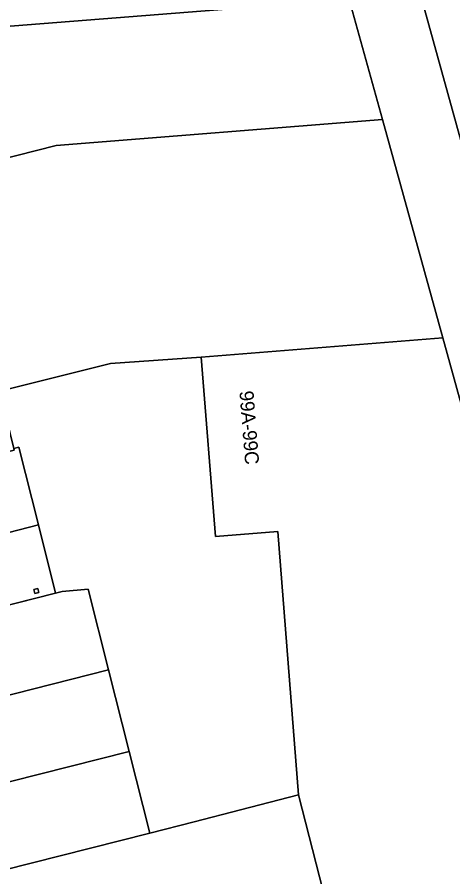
# Model space of a CAD drawing. Extents: x 159262 to 160143, y 383399 to 384319.
# Drawn here: x 159776.1 to 159807.2, y 383656.3 to 383717.5 of the extents above; entities that cross this region are included whole.
import ezdxf

# ---------------------------------------------------------------- set-up
doc = ezdxf.new("R2010")
doc.units = 0
for name, color, linetype in [('IMGEO_Erf', 7, 'Continuous'), ('IMGEO_Pand', 7, 'Continuous'), ('IMGEO_Pand_nummerreeks', 7, 'Continuous'), ('IMGEO_Pand_overbouw', 7, 'Continuous'), ('IMGEO_Voetpad_open', 7, 'Continuous')]:
    doc.layers.add(name, color=color, linetype=linetype)

msp = doc.modelspace()

# ---------------------------------------------------------------- linework, layer by layer
at = {"layer": 'IMGEO_Erf'}
msp.add_lwpolyline([(159772.252, 383738.018), (159777.235, 383738.432), (159793.961, 383739.822), (159799.786, 383718.769), (159802.156, 383710.204), (159806.46, 383694.647), (159813.879, 383667.834), (159815.753, 383668.349), (159820.397, 383651.477), (159821.724, 383646.656), (159822.134, 383645.162), (159822.262, 383644.698), (159825.415, 383645.6), (159821.422, 383659.561), (159819.195, 383667.349), (159787.968, 383780.138)], dxfattribs=at)
msp.add_lwpolyline([(159794.687, 383680.851), (159790.244, 383680.5), (159789.233, 383693.284), (159782.764, 383692.813), (159774.841, 383690.842), (159775.857, 383686.761), (159776.215, 383686.853), (159777.637, 383681.323), (159778.837, 383676.453), (159779.308, 383676.572), (159781.166, 383676.742), (159782.62, 383671.004), (159784.095, 383665.188), (159785.569, 383659.371), (159788.717, 383660.178), (159792.03, 383661.028), (159796.174, 383662.09)], close=True, dxfattribs=at)
at = {"layer": 'IMGEO_Pand'}
for points in [[(159755.778, 383715.124), (159767.097, 383717.714), (159767.441, 383716.209), (159799.786, 383718.769), (159793.961, 383739.822), (159777.235, 383738.432), (159772.252, 383738.018), (159772.286, 383737.62), (159772.805, 383737.663), (159774.113, 383737.772), (159775.883, 383730.033), (159760.704, 383726.561), (159761.123, 383724.728), (159753.956, 383723.089)], [(159799.786, 383718.769), (159767.441, 383716.209), (159767.097, 383717.714), (159755.778, 383715.124), (159755.811, 383714.979), (159757.126, 383709.234), (159757.505, 383707.575), (159758.624, 383703.567), (159758.697, 383703.238), (159759.416, 383703.417), (159778.896, 383708.363), (159802.156, 383710.204)], [(159775.857, 383686.761), (159774.841, 383690.842), (159782.764, 383692.813), (159789.233, 383693.284), (159806.46, 383694.647), (159802.156, 383710.204), (159778.896, 383708.363), (159759.416, 383703.417), (159760.992, 383702.634), (159761.452, 383700.785), (159759.431, 383700.307), (159759.643, 383699.47), (159760.252, 383697.069), (159760.702, 383695.298), (159761.306, 383692.917), (159761.755, 383691.146), (159762.351, 383688.797), (159762.785, 383687.07), (159763.384, 383684.665), (159763.651, 383683.592), (159775.888, 383686.637)], [(159789.233, 383693.284), (159790.244, 383680.5), (159794.687, 383680.851), (159796.174, 383662.09), (159801.953, 383639.551), (159811.105, 383641.871), (159810.637, 383643.605), (159816.364, 383645.181), (159821.724, 383646.656), (159820.397, 383651.477), (159815.753, 383668.349), (159813.879, 383667.834), (159806.46, 383694.647)], [(159775.888, 383686.637), (159763.651, 383683.592), (159765.065, 383678.091), (159765.646, 383678.24), (159777.637, 383681.323), (159776.215, 383686.853), (159775.857, 383686.761)], [(159771.15, 383674.505), (159766.962, 383673.444), (159766.303, 383673.277), (159766.364, 383673.035), (159767.829, 383667.255), (159782.62, 383671.004), (159781.166, 383676.742), (159779.308, 383676.572), (159778.837, 383676.453)], [(159777.582, 383676.795), (159777.291, 383676.721), (159777.366, 383676.431), (159777.657, 383676.504)], [(159769.303, 383661.439), (159784.095, 383665.188), (159782.62, 383671.004), (159767.829, 383667.255)], [(159785.569, 383659.371), (159784.095, 383665.188), (159769.303, 383661.439), (159770.777, 383655.622)], [(159796.174, 383662.09), (159792.03, 383661.028), (159788.717, 383660.178), (159785.569, 383659.371), (159770.777, 383655.622), (159771.708, 383651.949), (159775.422, 383637.296), (159776.351, 383633.628), (159796.014, 383638.046), (159801.953, 383639.551)]]:
    msp.add_lwpolyline(points, close=True, dxfattribs=at)
at = {"layer": 'IMGEO_Pand_overbouw'}
msp.add_lwpolyline([(159765.646, 383678.24), (159766.962, 383673.444), (159778.837, 383676.453), (159777.637, 383681.323)], close=True, dxfattribs=at)
at = {"layer": 'IMGEO_Voetpad_open'}
msp.add_lwpolyline([(159787.968, 383780.138), (159819.195, 383667.349), (159821.422, 383659.561), (159825.415, 383645.6)], dxfattribs=at)
for points in [[(159765.646, 383678.24), (159766.962, 383673.444), (159771.15, 383674.505), (159778.837, 383676.453), (159777.637, 383681.323)], [(159777.366, 383676.431), (159777.291, 383676.721), (159777.582, 383676.795), (159777.657, 383676.504)]]:
    msp.add_lwpolyline(points, close=True, dxfattribs=at)

# ---------------------------------------------------------------- texts
at = {"layer": 'IMGEO_Pand_nummerreeks'}
msp.add_text('99A-99C', height=1, rotation=274.52172, dxfattribs=at).set_placement((159791.954, 383690.84))

doc.saveas('drawing.dxf')
